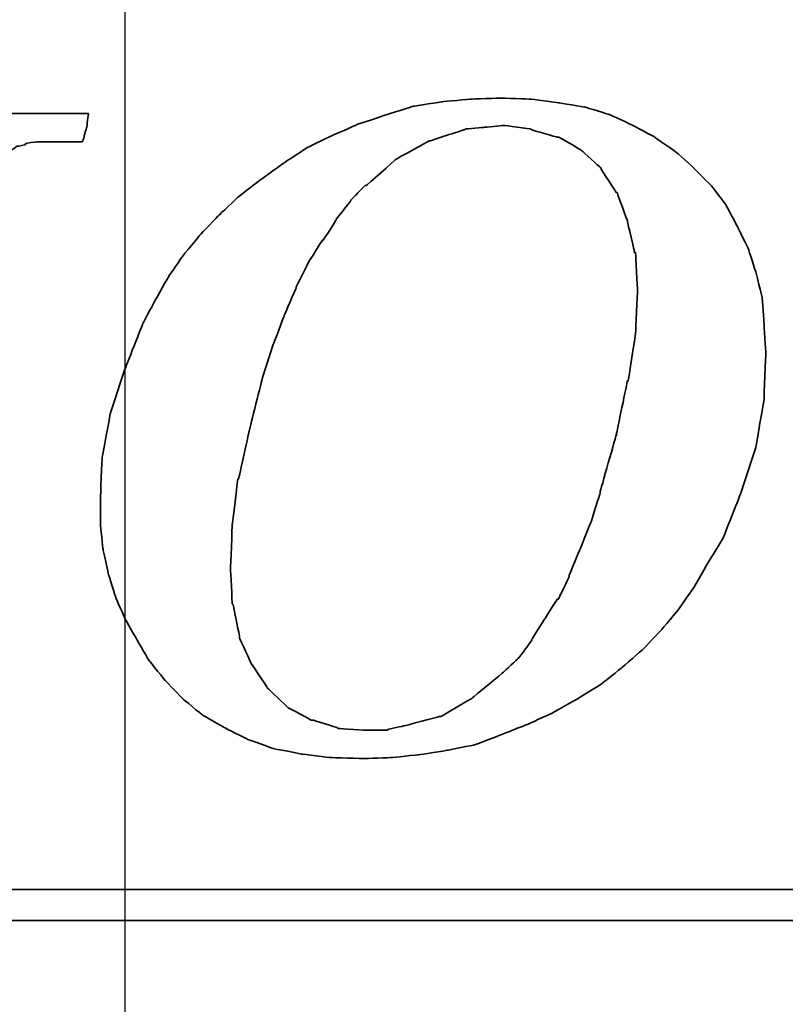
# Model space of a CAD drawing. Header units: millimetres. Extents: x -227 to 3135, y -1502 to 860.
# Tile 437 of 582: x 1241.13 to 1246.1, y -927.68 to -921.27. Entities that reach past the tile are written whole.
import ezdxf

# ---------------------------------------------------------------- set-up
doc = ezdxf.new("R2010")
doc.units = ezdxf.units.MM
doc.layers.add('2', color=7, linetype='CONTINUOUS', true_color=0xffffff)
doc.layers.add('DIM', color=4, linetype='CONTINUOUS')
doc.layers.add('layer 1', color=7, linetype='CONTINUOUS')

# ---------------------------------------------------------------- blocks, each defined once
blk = doc.blocks.new('TBI MOTION logo(完整正式版)')
at = {"layer": 'layer 1', "color": 22, "lineweight": 35}
for points, knots in [([(35.79625, -6.98375), (35.79625, -6.98375), (36.23125, -7.43875), (36.23125, -7.43875), (36.23125, -7.43875), (36.23125, -7.43875), (36.75625, -7.87125), (36.75625, -7.87125), (36.75625, -7.87125), (36.75625, -7.87125), (37.33125, -8.20375), (37.33125, -8.20375), (37.33125, -8.20375), (37.33125, -8.20375), (37.95625, -8.51875), (37.95625, -8.51875), (37.95625, -8.51875), (37.95625, -8.51875), (38.62625, -8.75875), (38.62625, -8.75875), (38.62625, -8.75875), (38.62625, -8.75875), (39.37125, -8.90375), (39.37125, -8.90375), (39.37125, -8.90375), (39.37125, -8.90375), (40.14125, -8.99875), (40.14125, -8.99875), (40.14125, -8.99875), (40.14125, -8.99875), (41.02625, -9.02375), (41.02625, -9.02375), (41.02625, -9.02375), (41.02625, -9.02375), (41.74625, -8.99875), (41.74625, -8.99875), (41.74625, -8.99875), (41.74625, -8.99875), (42.46625, -8.92375), (42.46625, -8.92375), (42.46625, -8.92375), (42.46625, -8.92375), (43.21125, -8.80625), (43.21125, -8.80625), (43.21125, -8.80625), (43.21125, -8.80625), (43.93125, -8.66375), (43.93125, -8.66375), (43.93125, -8.66375), (43.93125, -8.66375), (44.62625, -8.39875), (44.62625, -8.39875), (44.62625, -8.39875), (44.62625, -8.39875), (45.29625, -8.13375), (45.29625, -8.13375), (45.29625, -8.13375), (45.29625, -8.13375), (45.94625, -7.84375), (45.94625, -7.84375), (45.94625, -7.84375), (45.94625, -7.84375), (46.61625, -7.46375), (46.61625, -7.46375), (46.61625, -7.46375), (46.61625, -7.46375), (47.24125, -7.07875), (47.24125, -7.07875), (47.24125, -7.07875), (47.24125, -7.07875), (47.81625, -6.62375), (47.81625, -6.62375), (47.81625, -6.62375), (47.81625, -6.62375), (48.36875, -6.14375), (48.36875, -6.14375), (48.36875, -6.14375), (48.36875, -6.14375), (48.84625, -5.64125), (48.84625, -5.64125), (48.84625, -5.64125), (48.84625, -5.64125), (49.32625, -5.06375), (49.32625, -5.06375), (49.32625, -5.06375), (49.32625, -5.06375), (49.71125, -4.51374), (49.71125, -4.51374), (49.71125, -4.51374), (49.71125, -4.51374), (50.09625, -3.83874), (50.09625, -3.83874), (50.09625, -3.83874), (50.09625, -3.83874), (50.48125, -3.21374), (50.48125, -3.21374), (50.48125, -3.21374), (50.48125, -3.21374), (50.96125, -1.99125), (50.96125, -1.99125), (50.96125, -1.99125), (50.96125, -1.99125), (51.34375, -0.81875), (51.34375, -0.81875), (51.34375, -0.81875), (51.34375, -0.81875), (51.56125, 0.45624), (51.56125, 0.45624), (51.56125, 0.45624), (51.56125, 0.45624), (51.60625, 1.67624), (51.60625, 1.67624), (51.60625, 1.67624), (51.60625, 1.67624), (51.56125, 2.44625), (51.56125, 2.44625), (51.56125, 2.44625), (51.56125, 2.44625), (51.51125, 3.14125), (51.51125, 3.14125), (51.51125, 3.14125), (51.51125, 3.14125), (51.34375, 3.81125), (51.34375, 3.81125), (51.34375, 3.81125), (51.34375, 3.81125), (51.15125, 4.41125), (51.15125, 4.41125), (51.15125, 4.41125), (51.15125, 4.41125), (50.86125, 5.01125), (50.86125, 5.01125), (50.86125, 5.01125), (50.86125, 5.01125), (50.55125, 5.58875), (50.55125, 5.58875), (50.55125, 5.58875), (50.55125, 5.58875), (50.16625, 6.09125), (50.16625, 6.09125), (50.16625, 6.09125), (50.16625, 6.09125), (49.71125, 6.54875), (49.71125, 6.54875), (49.71125, 6.54875), (49.71125, 6.54875), (49.23125, 6.98125), (49.23125, 6.98125), (49.23125, 6.98125), (49.23125, 6.98125), (48.67875, 7.36625), (48.67875, 7.36625), (48.67875, 7.36625), (48.67875, 7.36625), (48.10375, 7.67625), (48.10375, 7.67625), (48.10375, 7.67625), (48.10375, 7.67625), (47.48125, 7.96375), (47.48125, 7.96375), (47.48125, 7.96375), (47.48125, 7.96375), (46.85625, 8.15625), (46.85625, 8.15625), (46.85625, 8.15625), (46.85625, 8.15625), (46.13625, 8.27624), (46.13625, 8.27624), (46.13625, 8.27624), (46.13625, 8.27624), (45.39125, 8.37125), (45.39125, 8.37125), (45.39125, 8.37125), (45.39125, 8.37125), (44.62625, 8.39624), (44.62625, 8.39624), (44.62625, 8.39624), (44.62625, 8.39624), (43.83625, 8.37125), (43.83625, 8.37125), (43.83625, 8.37125), (43.83625, 8.37125), (43.09125, 8.30125), (43.09125, 8.30125), (43.09125, 8.30125), (43.09125, 8.30125), (42.32125, 8.18125), (42.32125, 8.18125), (42.32125, 8.18125), (42.32125, 8.18125), (41.62875, 7.96375), (41.62875, 7.96375), (41.62875, 7.96375), (41.62875, 7.96375), (40.90625, 7.72625), (40.90625, 7.72625), (40.90625, 7.72625), (40.90625, 7.72625), (40.23624, 7.43625), (40.23624, 7.43625), (40.23624, 7.43625), (40.23624, 7.43625), (39.54124, 7.10125), (39.54124, 7.10125), (39.54124, 7.10125), (39.54124, 7.10125), (38.91625, 6.69125), (38.91625, 6.69125), (38.91625, 6.69125), (38.91625, 6.69125), (38.31625, 6.26125), (38.31625, 6.26125), (38.31625, 6.26125), (38.31625, 6.26125), (37.69125, 5.78125), (37.69125, 5.78125), (37.69125, 5.78125), (37.69125, 5.78125), (37.18625, 5.30125), (37.18625, 5.30125), (37.18625, 5.30125), (37.18625, 5.30125), (36.70625, 4.79624), (36.70625, 4.79624), (36.70625, 4.79624), (36.70625, 4.79624), (36.23125, 4.22125), (36.23125, 4.22125), (36.23125, 4.22125), (36.23125, 4.22125), (35.87124, 3.69375), (35.87124, 3.69375), (35.87124, 3.69375), (35.87124, 3.69375), (35.53125, 3.09125), (35.53125, 3.09125), (35.53125, 3.09125), (35.53125, 3.09125), (35.19875, 2.47125), (35.19875, 2.47125), (35.19875, 2.47125), (35.19875, 2.47125), (34.71625, 1.24625), (34.71625, 1.24625), (34.71625, 1.24625), (34.71625, 1.24625), (34.33125, 0.06874), (34.33125, 0.06874), (34.33125, 0.06874), (34.33125, 0.06874), (34.11625, -1.07875), (34.11625, -1.07875), (34.11625, -1.07875), (34.11625, -1.07875), (34.07125, -2.15875), (34.07125, -2.15875), (34.07125, -2.15875), (34.07125, -2.15875), (34.07125, -2.85375), (34.07125, -2.85375), (34.07125, -2.85375), (34.07125, -2.85375), (34.14125, -3.50375), (34.14125, -3.50375), (34.14125, -3.50375), (34.14125, -3.50375), (34.28625, -4.17375), (34.28625, -4.17375), (34.28625, -4.17375), (34.28625, -4.17375), (34.47625, -4.77624), (34.47625, -4.77624), (34.47625, -4.77624), (34.47625, -4.77624), (34.71625, -5.32625), (34.71625, -5.32625), (34.71625, -5.32625), (34.71625, -5.32625), (35.05375, -5.92875), (35.05375, -5.92875), (35.05375, -5.92875), (35.05375, -5.92875), (35.36375, -6.45375), (35.36375, -6.45375), (35.36375, -6.45375), (35.36375, -6.45375), (35.79625, -6.98375), (35.79625, -6.98375)], [0, 0, 0, 0, 0.01388889, 0.01388889, 0.01388889, 0.0138889, 0.02777778, 0.02777778, 0.02777778, 0.02777779, 0.04166667, 0.04166667, 0.04166667, 0.04166668, 0.05555556, 0.05555556, 0.05555556, 0.05555557, 0.06944444, 0.06944444, 0.06944444, 0.06944445, 0.08333333, 0.08333333, 0.08333333, 0.08333334, 0.09722222, 0.09722222, 0.09722222, 0.09722223, 0.11111111, 0.11111111, 0.11111111, 0.11111112, 0.125, 0.125, 0.125, 0.12500001, 0.13888889, 0.13888889, 0.13888889, 0.1388889, 0.15277778, 0.15277778, 0.15277778, 0.15277779, 0.16666667, 0.16666667, 0.16666667, 0.16666668, 0.18055556, 0.18055556, 0.18055556, 0.18055557, 0.19444444, 0.19444444, 0.19444444, 0.19444445, 0.20833333, 0.20833333, 0.20833333, 0.20833334, 0.22222222, 0.22222222, 0.22222222, 0.22222223, 0.23611111, 0.23611111, 0.23611111, 0.23611112, 0.25, 0.25, 0.25, 0.25000001, 0.26388889, 0.26388889, 0.26388889, 0.2638889, 0.27777778, 0.27777778, 0.27777778, 0.27777779, 0.29166667, 0.29166667, 0.29166667, 0.29166668, 0.30555556, 0.30555556, 0.30555556, 0.30555557, 0.31944444, 0.31944444, 0.31944444, 0.31944445, 0.33333333, 0.33333333, 0.33333333, 0.33333334, 0.34722222, 0.34722222, 0.34722222, 0.34722223, 0.36111111, 0.36111111, 0.36111111, 0.36111112, 0.375, 0.375, 0.375, 0.37500001, 0.38888889, 0.38888889, 0.38888889, 0.3888889, 0.40277778, 0.40277778, 0.40277778, 0.40277779, 0.41666667, 0.41666667, 0.41666667, 0.41666668, 0.43055556, 0.43055556, 0.43055556, 0.43055557, 0.44444444, 0.44444444, 0.44444444, 0.44444445, 0.45833333, 0.45833333, 0.45833333, 0.45833334, 0.47222222, 0.47222222, 0.47222222, 0.47222223, 0.48611111, 0.48611111, 0.48611111, 0.48611112, 0.5, 0.5, 0.5, 0.50000001, 0.51388889, 0.51388889, 0.51388889, 0.5138889, 0.52777778, 0.52777778, 0.52777778, 0.52777779, 0.54166667, 0.54166667, 0.54166667, 0.54166668, 0.55555556, 0.55555556, 0.55555556, 0.55555557, 0.56944444, 0.56944444, 0.56944444, 0.56944445, 0.58333333, 0.58333333, 0.58333333, 0.58333334, 0.59722222, 0.59722222, 0.59722222, 0.59722223, 0.61111111, 0.61111111, 0.61111111, 0.61111112, 0.625, 0.625, 0.625, 0.62500001, 0.63888889, 0.63888889, 0.63888889, 0.6388889, 0.65277778, 0.65277778, 0.65277778, 0.65277779, 0.66666667, 0.66666667, 0.66666667, 0.66666668, 0.68055556, 0.68055556, 0.68055556, 0.68055557, 0.69444444, 0.69444444, 0.69444444, 0.69444445, 0.70833333, 0.70833333, 0.70833333, 0.70833334, 0.72222222, 0.72222222, 0.72222222, 0.72222223, 0.73611111, 0.73611111, 0.73611111, 0.73611112, 0.75, 0.75, 0.75, 0.75000001, 0.76388889, 0.76388889, 0.76388889, 0.7638889, 0.77777778, 0.77777778, 0.77777778, 0.77777779, 0.79166667, 0.79166667, 0.79166667, 0.79166668, 0.80555556, 0.80555556, 0.80555556, 0.80555557, 0.81944444, 0.81944444, 0.81944444, 0.81944445, 0.83333333, 0.83333333, 0.83333333, 0.83333334, 0.84722222, 0.84722222, 0.84722222, 0.84722223, 0.86111111, 0.86111111, 0.86111111, 0.86111112, 0.875, 0.875, 0.875, 0.87500001, 0.88888889, 0.88888889, 0.88888889, 0.8888889, 0.90277778, 0.90277778, 0.90277778, 0.90277779, 0.91666667, 0.91666667, 0.91666667, 0.91666668, 0.93055556, 0.93055556, 0.93055556, 0.93055557, 0.94444444, 0.94444444, 0.94444444, 0.94444445, 0.95833333, 0.95833333, 0.95833333, 0.95833334, 0.97222222, 0.97222222, 0.97222222, 0.97222223, 0.98611111, 0.98611111, 0.98611111, 0.98611112, 1, 1, 1, 1]), ([(22.26375, -7.94375), (22.26375, -7.94375), (22.26375, -7.96625), (22.26375, -7.96625), (22.26375, -7.96625), (22.26375, -7.96625), (22.24125, -7.99125), (22.24125, -7.99125), (22.24125, -7.99125), (22.24125, -7.99125), (22.14625, -8.34875), (22.14625, -8.34875), (22.14625, -8.34875), (22.14625, -8.34875), (22.07625, -8.68625), (22.07625, -8.68625), (22.07625, -8.68625), (22.07625, -8.68625), (22.17125, -8.68625), (22.17125, -8.68625), (22.17125, -8.68625), (22.17125, -8.68625), (22.55375, -8.68625), (22.55375, -8.68625), (22.55375, -8.68625), (22.55375, -8.68625), (23.08125, -8.68625), (23.08125, -8.68625), (23.08125, -8.68625), (23.08125, -8.68625), (23.70375, -8.68625), (23.70375, -8.68625), (23.70375, -8.68625), (23.70375, -8.68625), (24.42625, -8.68625), (24.42625, -8.68625), (24.42625, -8.68625), (24.42625, -8.68625), (25.91125, -8.68625), (25.91125, -8.68625), (25.91125, -8.68625), (25.91125, -8.68625), (27.40125, -8.68625), (27.40125, -8.68625), (27.40125, -8.68625), (27.40125, -8.68625), (28.11875, -8.68625), (28.11875, -8.68625), (28.11875, -8.68625), (28.11875, -8.68625), (28.74125, -8.68625), (28.74125, -8.68625), (28.74125, -8.68625), (28.74125, -8.68625), (29.22125, -8.68625), (29.22125, -8.68625), (29.22125, -8.68625), (29.22125, -8.68625), (29.65625, -8.68625), (29.65625, -8.68625), (29.65625, -8.68625), (29.65625, -8.68625), (29.84875, -8.68625), (29.84875, -8.68625), (29.84875, -8.68625), (29.84875, -8.68625), (29.84875, -8.63875), (29.84875, -8.63875), (29.84875, -8.63875), (29.84875, -8.63875), (29.87125, -8.63875), (29.87125, -8.63875), (29.87125, -8.63875), (29.87125, -8.63875), (29.96875, -8.27875), (29.96875, -8.27875), (29.96875, -8.27875), (29.96875, -8.27875), (30.04125, -7.94375), (30.04125, -7.94375), (30.04125, -7.94375), (30.04125, -7.94375), (29.65625, -7.94375), (29.65625, -7.94375), (29.65625, -7.94375), (29.65625, -7.94375), (29.22125, -7.94375), (29.22125, -7.94375), (29.22125, -7.94375), (29.22125, -7.94375), (29.08125, -7.94375), (29.08125, -7.94375), (29.08125, -7.94375), (29.08125, -7.94375), (29.03125, -7.94375), (29.03125, -7.94375), (29.03125, -7.94375), (29.03125, -7.94375), (28.45625, -7.89375), (28.45625, -7.89375), (28.45625, -7.89375), (28.45625, -7.89375), (28.43125, -7.87125), (28.43125, -7.87125), (28.43125, -7.87125), (28.43125, -7.87125), (28.19125, -7.82375), (28.19125, -7.82375), (28.19125, -7.82375), (28.19125, -7.82375), (28.16625, -7.82375), (28.16625, -7.82375), (28.16625, -7.82375), (28.16625, -7.82375), (28.14625, -7.82375), (28.14625, -7.82375), (28.14625, -7.82375), (28.14625, -7.82375), (27.95125, -7.72375), (27.95125, -7.72375), (27.95125, -7.72375), (27.95125, -7.72375), (27.92625, -7.70375), (27.92625, -7.70375), (27.92625, -7.70375), (27.92625, -7.70375), (27.90625, -7.67875), (27.90625, -7.67875), (27.90625, -7.67875), (27.90625, -7.67875), (27.76125, -7.48875), (27.76125, -7.48875), (27.76125, -7.48875), (27.76125, -7.48875), (27.73375, -7.43875), (27.73375, -7.43875), (27.73375, -7.43875), (27.73375, -7.43875), (27.71125, -7.38875), (27.71125, -7.38875), (27.71125, -7.38875), (27.71125, -7.38875), (27.66625, -7.12875), (27.66625, -7.12875), (27.66625, -7.12875), (27.66625, -7.12875), (27.66625, -7.10375), (27.66625, -7.10375), (27.66625, -7.10375), (27.66625, -7.10375), (27.66625, -7.05375), (27.66625, -7.05375), (27.66625, -7.05375), (27.66625, -7.05375), (27.66625, -7.00875), (27.66625, -7.00875), (27.66625, -7.00875), (27.66625, -7.00875), (27.71125, -6.69625), (27.71125, -6.69625), (27.71125, -6.69625), (27.71125, -6.69625), (27.71125, -6.67125), (27.71125, -6.67125), (27.71125, -6.67125), (27.71125, -6.67125), (27.73375, -6.64875), (27.73375, -6.64875), (27.73375, -6.64875), (27.73375, -6.64875), (27.78625, -6.50375), (27.78625, -6.50375), (27.78625, -6.50375), (27.78625, -6.50375), (27.83125, -6.38375), (27.83125, -6.38375), (27.83125, -6.38375), (27.83125, -6.38375), (27.88125, -6.14375), (27.88125, -6.14375), (27.88125, -6.14375), (27.88125, -6.14375), (27.88125, -6.11875), (27.88125, -6.11875), (27.88125, -6.11875), (27.88125, -6.11875), (27.97625, -5.85375), (27.97625, -5.85375), (27.97625, -5.85375), (27.97625, -5.85375), (28.07375, -5.47125), (28.07375, -5.47125), (28.07375, -5.47125), (28.07375, -5.47125), (28.26625, -4.65375), (28.26625, -4.65375), (28.26625, -4.65375), (28.26625, -4.65375), (28.26625, -4.63375), (28.26625, -4.63375), (28.26625, -4.63375), (28.26625, -4.63375), (28.55125, -3.67374), (28.55125, -3.67374), (28.55125, -3.67374), (28.55125, -3.67374), (28.84125, -2.59374), (28.84125, -2.59374), (28.84125, -2.59374), (28.84125, -2.59374), (29.46125, -0.19375), (29.46125, -0.19375), (29.46125, -0.19375), (29.46125, -0.19375), (30.08625, 2.20624), (30.08625, 2.20624), (30.08625, 2.20624), (30.08625, 2.20624), (30.37625, 3.30875), (30.37625, 3.30875), (30.37625, 3.30875), (30.37625, 3.30875), (30.37625, 3.33125), (30.37625, 3.33125), (30.37625, 3.33125), (30.37625, 3.33125), (30.66125, 4.27125), (30.66125, 4.27125), (30.66125, 4.27125), (30.66125, 4.27125), (30.66125, 4.31875), (30.66125, 4.31875), (30.66125, 4.31875), (30.66125, 4.31875), (30.85625, 5.13125), (30.85625, 5.13125), (30.85625, 5.13125), (30.85625, 5.13125), (30.95125, 5.47125), (30.95125, 5.47125), (30.95125, 5.47125), (30.95125, 5.47125), (30.95125, 5.49125), (30.95125, 5.49125), (30.95125, 5.49125), (30.95125, 5.49125), (31.04625, 5.75625), (31.04625, 5.75625), (31.04625, 5.75625), (31.04625, 5.75625), (31.09625, 5.97125), (31.09625, 5.97125), (31.09625, 5.97125), (31.09625, 5.97125), (31.09625, 5.99624), (31.09625, 5.99624), (31.09625, 5.99624), (31.09625, 5.99624), (31.14375, 6.16625), (31.14375, 6.16625), (31.14375, 6.16625), (31.14375, 6.16625), (31.14375, 6.18625), (31.14375, 6.18625), (31.14375, 6.18625), (31.14375, 6.18625), (31.16624, 6.28625), (31.16624, 6.28625), (31.16624, 6.28625), (31.16624, 6.28625), (31.16624, 6.33124), (31.16624, 6.33124), (31.16624, 6.33124), (31.16624, 6.33124), (31.19125, 6.38124), (31.19125, 6.38124), (31.19125, 6.38124), (31.19125, 6.38124), (31.38125, 6.71625), (31.38125, 6.71625), (31.38125, 6.71625), (31.38125, 6.71625), (31.40624, 6.74125), (31.40624, 6.74125), (31.40624, 6.74125), (31.40624, 6.74125), (31.43125, 6.76625), (31.43125, 6.76625), (31.43125, 6.76625), (31.43125, 6.76625), (31.64625, 7.00624), (31.64625, 7.00624), (31.64625, 7.00624), (31.64625, 7.00624), (31.67125, 7.00624), (31.67125, 7.00624), (31.67125, 7.00624), (31.67125, 7.00624), (31.69625, 7.00624), (31.69625, 7.00624), (31.69625, 7.00624), (31.69625, 7.00624), (31.83875, 7.10125), (31.83875, 7.10125), (31.83875, 7.10125), (31.83875, 7.10125), (31.86124, 7.12624), (31.86124, 7.12624), (31.86124, 7.12624), (31.86124, 7.12624), (31.88625, 7.12624), (31.88625, 7.12624), (31.88625, 7.12624), (31.88625, 7.12624), (32.10124, 7.17125), (32.10124, 7.17125), (32.10124, 7.17125), (32.10124, 7.17125), (32.10124, 7.19624), (32.10124, 7.19624), (32.10124, 7.19624), (32.10124, 7.19624), (32.39125, 7.24624), (32.39125, 7.24624), (32.39125, 7.24624), (32.39125, 7.24624), (32.41624, 7.24624), (32.41624, 7.24624), (32.41624, 7.24624), (32.41624, 7.24624), (32.43624, 7.24624), (32.43624, 7.24624), (32.43624, 7.24624), (32.43624, 7.24624), (32.72375, 7.24624), (32.72375, 7.24624), (32.72375, 7.24624), (32.72375, 7.24624), (32.79624, 7.24624), (32.79624, 7.24624), (32.79624, 7.24624), (32.79624, 7.24624), (32.89625, 7.24624), (32.89625, 7.24624), (32.89625, 7.24624), (32.89625, 7.24624), (33.23124, 7.24624), (33.23124, 7.24624), (33.23124, 7.24624), (33.23124, 7.24624), (33.59125, 7.24624), (33.59125, 7.24624), (33.59125, 7.24624), (33.59125, 7.24624), (33.61625, 7.29125), (33.61625, 7.29125), (33.61625, 7.29125), (33.61625, 7.29125), (33.71125, 7.62625), (33.71125, 7.62625), (33.71125, 7.62625), (33.71125, 7.62625), (33.75625, 7.98625), (33.75625, 7.98625), (33.75625, 7.98625), (33.75625, 7.98625), (33.63625, 7.98625), (33.63625, 7.98625), (33.63625, 7.98625), (33.63625, 7.98625), (33.23124, 7.98625), (33.23124, 7.98625), (33.23124, 7.98625), (33.23124, 7.98625), (32.67875, 7.98625), (32.67875, 7.98625), (32.67875, 7.98625), (32.67875, 7.98625), (32.05625, 7.98625), (32.05625, 7.98625), (32.05625, 7.98625), (32.05625, 7.98625), (31.35625, 7.98625), (31.35625, 7.98625), (31.35625, 7.98625), (31.35625, 7.98625), (29.80125, 7.98625), (29.80125, 7.98625), (29.80125, 7.98625), (29.80125, 7.98625), (28.26625, 7.98625), (28.26625, 7.98625), (28.26625, 7.98625), (28.26625, 7.98625), (27.59125, 7.98625), (27.59125, 7.98625), (27.59125, 7.98625), (27.59125, 7.98625), (26.91875, 7.98625), (26.91875, 7.98625), (26.91875, 7.98625), (26.91875, 7.98625), (26.39125, 7.98625), (26.39125, 7.98625), (26.39125, 7.98625), (26.39125, 7.98625), (25.96125, 7.98625), (25.96125, 7.98625), (25.96125, 7.98625), (25.96125, 7.98625), (25.76875, 7.98625), (25.76875, 7.98625), (25.76875, 7.98625), (25.76875, 7.98625), (25.76875, 7.96375), (25.76875, 7.96375), (25.76875, 7.96375), (25.76875, 7.96375), (25.74625, 7.94125), (25.74625, 7.94125), (25.74625, 7.94125), (25.74625, 7.94125), (25.64875, 7.55625), (25.64875, 7.55625), (25.64875, 7.55625), (25.64875, 7.55625), (25.57625, 7.24624), (25.57625, 7.24624), (25.57625, 7.24624), (25.57625, 7.24624), (25.59875, 7.24624), (25.59875, 7.24624), (25.59875, 7.24624), (25.59875, 7.24624), (26.01125, 7.24624), (26.01125, 7.24624), (26.01125, 7.24624), (26.01125, 7.24624), (26.48625, 7.24624), (26.48625, 7.24624), (26.48625, 7.24624), (26.48625, 7.24624), (26.60625, 7.24624), (26.60625, 7.24624), (26.60625, 7.24624), (26.60625, 7.24624), (26.63125, 7.24624), (26.63125, 7.24624), (26.63125, 7.24624), (26.63125, 7.24624), (26.68125, 7.24624), (26.68125, 7.24624), (26.68125, 7.24624), (26.68125, 7.24624), (26.70625, 7.24624), (26.70625, 7.24624), (26.70625, 7.24624), (26.70625, 7.24624), (26.96625, 7.24624), (26.96625, 7.24624), (26.96625, 7.24624), (26.96625, 7.24624), (26.99125, 7.21875), (26.99125, 7.21875), (26.99125, 7.21875), (26.99125, 7.21875), (27.23375, 7.17125), (27.23375, 7.17125), (27.23375, 7.17125), (27.23375, 7.17125), (27.40125, 7.12624), (27.40125, 7.12624), (27.40125, 7.12624), (27.40125, 7.12624), (27.56625, 7.07624), (27.56625, 7.07624), (27.56625, 7.07624), (27.56625, 7.07624), (27.61375, 7.07624), (27.61375, 7.07624), (27.61375, 7.07624), (27.61375, 7.07624), (27.64125, 7.07624), (27.64125, 7.07624), (27.64125, 7.07624), (27.64125, 7.07624), (27.66625, 7.02624), (27.66625, 7.02624), (27.66625, 7.02624), (27.66625, 7.02624), (27.85625, 6.86125), (27.85625, 6.86125), (27.85625, 6.86125), (27.85625, 6.86125), (27.88125, 6.81125), (27.88125, 6.81125), (27.88125, 6.81125), (27.88125, 6.81125), (27.88125, 6.76625), (27.88125, 6.76625), (27.88125, 6.76625), (27.88125, 6.76625), (27.92625, 6.47625), (27.92625, 6.47625), (27.92625, 6.47625), (27.92625, 6.47625), (27.95125, 6.45124), (27.95125, 6.45124), (27.95125, 6.45124), (27.95125, 6.45124), (27.95125, 6.42625), (27.95125, 6.42625), (27.95125, 6.42625), (27.95125, 6.42625), (27.95125, 6.40625), (27.95125, 6.40625), (27.95125, 6.40625), (27.95125, 6.40625), (27.92625, 6.35625), (27.92625, 6.35625), (27.92625, 6.35625), (27.92625, 6.35625), (27.92625, 6.33124), (27.92625, 6.33124), (27.92625, 6.33124), (27.92625, 6.33124), (27.90625, 5.99624), (27.90625, 5.99624), (27.90625, 5.99624), (27.90625, 5.99624), (27.88125, 5.89875), (27.88125, 5.89875), (27.88125, 5.89875), (27.88125, 5.89875), (27.85625, 5.87625), (27.85625, 5.87625), (27.85625, 5.87625), (27.85625, 5.87625), (27.85625, 5.85125), (27.85625, 5.85125), (27.85625, 5.85125), (27.85625, 5.85125), (27.85625, 5.82625), (27.85625, 5.82625), (27.85625, 5.82625), (27.85625, 5.82625), (27.83125, 5.82625), (27.83125, 5.82625), (27.83125, 5.82625), (27.83125, 5.82625), (27.78625, 5.63625), (27.78625, 5.63625), (27.78625, 5.63625), (27.78625, 5.63625), (27.78625, 5.61125), (27.78625, 5.61125), (27.78625, 5.61125), (27.78625, 5.61125), (27.78625, 5.58875), (27.78625, 5.58875), (27.78625, 5.58875), (27.78625, 5.58875), (27.68625, 5.42125), (27.68625, 5.42125), (27.68625, 5.42125), (27.68625, 5.42125), (27.66625, 5.13125), (27.66625, 5.13125), (27.66625, 5.13125), (27.66625, 5.13125), (27.64125, 5.10874), (27.64125, 5.10874), (27.64125, 5.10874), (27.64125, 5.10874), (27.64125, 5.08625), (27.64125, 5.08625), (27.64125, 5.08625), (27.64125, 5.08625), (27.52125, 4.75124), (27.52125, 4.75124), (27.52125, 4.75124), (27.52125, 4.75124), (27.30625, 3.95625), (27.30625, 3.95625), (27.30625, 3.95625), (27.30625, 3.95625), (27.03875, 2.97125), (27.03875, 2.97125), (27.03875, 2.97125), (27.03875, 2.97125), (26.75375, 1.87125), (26.75375, 1.87125), (26.75375, 1.87125), (26.75375, 1.87125), (26.12625, -0.50374), (26.12625, -0.50374), (26.12625, -0.50374), (26.12625, -0.50374), (25.50625, -2.85375), (25.50625, -2.85375), (25.50625, -2.85375), (25.50625, -2.85375), (25.21625, -3.95875), (25.21625, -3.95875), (25.21625, -3.95875), (25.21625, -3.95875), (25.21625, -3.98375), (25.21625, -3.98375), (25.21625, -3.98375), (25.21625, -3.98375), (24.93125, -4.94375), (24.93125, -4.94375), (24.93125, -4.94375), (24.93125, -4.94375), (24.73625, -5.78375), (24.73625, -5.78375), (24.73625, -5.78375), (24.73625, -5.78375), (24.64125, -6.11875), (24.64125, -6.11875), (24.64125, -6.11875), (24.64125, -6.11875), (24.64125, -6.14375), (24.64125, -6.14375), (24.64125, -6.14375), (24.64125, -6.14375), (24.54625, -6.40875), (24.54625, -6.40875), (24.54625, -6.40875), (24.54625, -6.40875), (24.49625, -6.64875), (24.49625, -6.64875), (24.49625, -6.64875), (24.49625, -6.64875), (24.49625, -6.67125), (24.49625, -6.67125), (24.49625, -6.67125), (24.49625, -6.67125), (24.45125, -6.81375), (24.45125, -6.81375), (24.45125, -6.81375), (24.45125, -6.81375), (24.40125, -6.95875), (24.40125, -6.95875), (24.40125, -6.95875), (24.40125, -6.95875), (24.23375, -7.34375), (24.23375, -7.34375), (24.23375, -7.34375), (24.23375, -7.34375), (24.23375, -7.36875), (24.23375, -7.36875), (24.23375, -7.36875), (24.23375, -7.36875), (24.20875, -7.38875), (24.20875, -7.38875), (24.20875, -7.38875), (24.20875, -7.38875), (23.94625, -7.67875), (23.94625, -7.67875), (23.94625, -7.67875), (23.94625, -7.67875), (23.92125, -7.70375), (23.92125, -7.70375), (23.92125, -7.70375), (23.92125, -7.70375), (23.87125, -7.72375), (23.87125, -7.72375), (23.87125, -7.72375), (23.87125, -7.72375), (23.53875, -7.87125), (23.53875, -7.87125), (23.53875, -7.87125), (23.53875, -7.87125), (23.51125, -7.87125), (23.51125, -7.87125), (23.51125, -7.87125), (23.51125, -7.87125), (23.49125, -7.89375), (23.49125, -7.89375), (23.49125, -7.89375), (23.49125, -7.89375), (23.05625, -7.94375), (23.05625, -7.94375), (23.05625, -7.94375), (23.05625, -7.94375), (23.03625, -7.94375), (23.03625, -7.94375), (23.03625, -7.94375), (23.03625, -7.94375), (22.98625, -7.94375), (22.98625, -7.94375), (22.98625, -7.94375), (22.98625, -7.94375), (22.88875, -7.94375), (22.88875, -7.94375), (22.88875, -7.94375), (22.88875, -7.94375), (22.55375, -7.94375), (22.55375, -7.94375), (22.55375, -7.94375), (22.55375, -7.94375), (22.26375, -7.94375), (22.26375, -7.94375)], [0, 0, 0, 0, 0.00568182, 0.00568182, 0.00568182, 0.00568183, 0.01136364, 0.01136364, 0.01136364, 0.01136365, 0.01704545, 0.01704545, 0.01704545, 0.01704546, 0.02272727, 0.02272727, 0.02272727, 0.02272728, 0.02840909, 0.02840909, 0.02840909, 0.0284091, 0.03409091, 0.03409091, 0.03409091, 0.03409092, 0.03977273, 0.03977273, 0.03977273, 0.03977274, 0.04545455, 0.04545455, 0.04545455, 0.04545456, 0.05113636, 0.05113636, 0.05113636, 0.05113637, 0.05681818, 0.05681818, 0.05681818, 0.05681819, 0.0625, 0.0625, 0.0625, 0.06250001, 0.06818182, 0.06818182, 0.06818182, 0.06818183, 0.07386364, 0.07386364, 0.07386364, 0.07386365, 0.07954545, 0.07954545, 0.07954545, 0.07954546, 0.08522727, 0.08522727, 0.08522727, 0.08522728, 0.09090909, 0.09090909, 0.09090909, 0.0909091, 0.09659091, 0.09659091, 0.09659091, 0.09659092, 0.10227273, 0.10227273, 0.10227273, 0.10227274, 0.10795455, 0.10795455, 0.10795455, 0.10795456, 0.11363636, 0.11363636, 0.11363636, 0.11363637, 0.11931818, 0.11931818, 0.11931818, 0.11931819, 0.125, 0.125, 0.125, 0.12500001, 0.13068182, 0.13068182, 0.13068182, 0.13068183, 0.13636364, 0.13636364, 0.13636364, 0.13636365, 0.14204545, 0.14204545, 0.14204545, 0.14204546, 0.14772727, 0.14772727, 0.14772727, 0.14772728, 0.15340909, 0.15340909, 0.15340909, 0.1534091, 0.15909091, 0.15909091, 0.15909091, 0.15909092, 0.16477273, 0.16477273, 0.16477273, 0.16477274, 0.17045455, 0.17045455, 0.17045455, 0.17045456, 0.17613636, 0.17613636, 0.17613636, 0.17613637, 0.18181818, 0.18181818, 0.18181818, 0.18181819, 0.1875, 0.1875, 0.1875, 0.18750001, 0.19318182, 0.19318182, 0.19318182, 0.19318183, 0.19886364, 0.19886364, 0.19886364, 0.19886365, 0.20454545, 0.20454545, 0.20454545, 0.20454546, 0.21022727, 0.21022727, 0.21022727, 0.21022728, 0.21590909, 0.21590909, 0.21590909, 0.2159091, 0.22159091, 0.22159091, 0.22159091, 0.22159092, 0.22727273, 0.22727273, 0.22727273, 0.22727274, 0.23295455, 0.23295455, 0.23295455, 0.23295456, 0.23863636, 0.23863636, 0.23863636, 0.23863637, 0.24431818, 0.24431818, 0.24431818, 0.24431819, 0.25, 0.25, 0.25, 0.25000001, 0.25568182, 0.25568182, 0.25568182, 0.25568183, 0.26136364, 0.26136364, 0.26136364, 0.26136365, 0.26704545, 0.26704545, 0.26704545, 0.26704546, 0.27272727, 0.27272727, 0.27272727, 0.27272728, 0.27840909, 0.27840909, 0.27840909, 0.2784091, 0.28409091, 0.28409091, 0.28409091, 0.28409092, 0.28977273, 0.28977273, 0.28977273, 0.28977274, 0.29545455, 0.29545455, 0.29545455, 0.29545456, 0.30113636, 0.30113636, 0.30113636, 0.30113637, 0.30681818, 0.30681818, 0.30681818, 0.30681819, 0.3125, 0.3125, 0.3125, 0.31250001, 0.31818182, 0.31818182, 0.31818182, 0.31818183, 0.32386364, 0.32386364, 0.32386364, 0.32386365, 0.32954545, 0.32954545, 0.32954545, 0.32954546, 0.33522727, 0.33522727, 0.33522727, 0.33522728, 0.34090909, 0.34090909, 0.34090909, 0.3409091, 0.34659091, 0.34659091, 0.34659091, 0.34659092, 0.35227273, 0.35227273, 0.35227273, 0.35227274, 0.35795455, 0.35795455, 0.35795455, 0.35795456, 0.36363636, 0.36363636, 0.36363636, 0.36363637, 0.36931818, 0.36931818, 0.36931818, 0.36931819, 0.375, 0.375, 0.375, 0.37500001, 0.38068182, 0.38068182, 0.38068182, 0.38068183, 0.38636364, 0.38636364, 0.38636364, 0.38636365, 0.39204545, 0.39204545, 0.39204545, 0.39204546, 0.39772727, 0.39772727, 0.39772727, 0.39772728, 0.40340909, 0.40340909, 0.40340909, 0.4034091, 0.40909091, 0.40909091, 0.40909091, 0.40909092, 0.41477273, 0.41477273, 0.41477273, 0.41477274, 0.42045455, 0.42045455, 0.42045455, 0.42045456, 0.42613636, 0.42613636, 0.42613636, 0.42613637, 0.43181818, 0.43181818, 0.43181818, 0.43181819, 0.4375, 0.4375, 0.4375, 0.43750001, 0.44318182, 0.44318182, 0.44318182, 0.44318183, 0.44886364, 0.44886364, 0.44886364, 0.44886365, 0.45454545, 0.45454545, 0.45454545, 0.45454546, 0.46022727, 0.46022727, 0.46022727, 0.46022728, 0.46590909, 0.46590909, 0.46590909, 0.4659091, 0.47159091, 0.47159091, 0.47159091, 0.47159092, 0.47727273, 0.47727273, 0.47727273, 0.47727274, 0.48295455, 0.48295455, 0.48295455, 0.48295456, 0.48863636, 0.48863636, 0.48863636, 0.48863637, 0.49431818, 0.49431818, 0.49431818, 0.49431819, 0.5, 0.5, 0.5, 0.50000001, 0.50568182, 0.50568182, 0.50568182, 0.50568183, 0.51136364, 0.51136364, 0.51136364, 0.51136365, 0.51704545, 0.51704545, 0.51704545, 0.51704546, 0.52272727, 0.52272727, 0.52272727, 0.52272728, 0.52840909, 0.52840909, 0.52840909, 0.5284091, 0.53409091, 0.53409091, 0.53409091, 0.53409092, 0.53977273, 0.53977273, 0.53977273, 0.53977274, 0.54545455, 0.54545455, 0.54545455, 0.54545456, 0.55113636, 0.55113636, 0.55113636, 0.55113637, 0.55681818, 0.55681818, 0.55681818, 0.55681819, 0.5625, 0.5625, 0.5625, 0.56250001, 0.56818182, 0.56818182, 0.56818182, 0.56818183, 0.57386364, 0.57386364, 0.57386364, 0.57386365, 0.57954545, 0.57954545, 0.57954545, 0.57954546, 0.58522727, 0.58522727, 0.58522727, 0.58522728, 0.59090909, 0.59090909, 0.59090909, 0.5909091, 0.59659091, 0.59659091, 0.59659091, 0.59659092, 0.60227273, 0.60227273, 0.60227273, 0.60227274, 0.60795455, 0.60795455, 0.60795455, 0.60795456, 0.61363636, 0.61363636, 0.61363636, 0.61363637, 0.61931818, 0.61931818, 0.61931818, 0.61931819, 0.625, 0.625, 0.625, 0.62500001, 0.63068182, 0.63068182, 0.63068182, 0.63068183, 0.63636364, 0.63636364, 0.63636364, 0.63636365, 0.64204545, 0.64204545, 0.64204545, 0.64204546, 0.64772727, 0.64772727, 0.64772727, 0.64772728, 0.65340909, 0.65340909, 0.65340909, 0.6534091, 0.65909091, 0.65909091, 0.65909091, 0.65909092, 0.66477273, 0.66477273, 0.66477273, 0.66477274, 0.67045455, 0.67045455, 0.67045455, 0.67045456, 0.67613636, 0.67613636, 0.67613636, 0.67613637, 0.68181818, 0.68181818, 0.68181818, 0.68181819, 0.6875, 0.6875, 0.6875, 0.68750001, 0.69318182, 0.69318182, 0.69318182, 0.69318183, 0.69886364, 0.69886364, 0.69886364, 0.69886365, 0.70454545, 0.70454545, 0.70454545, 0.70454546, 0.71022727, 0.71022727, 0.71022727, 0.71022728, 0.71590909, 0.71590909, 0.71590909, 0.7159091, 0.72159091, 0.72159091, 0.72159091, 0.72159092, 0.72727273, 0.72727273, 0.72727273, 0.72727274, 0.73295455, 0.73295455, 0.73295455, 0.73295456, 0.73863636, 0.73863636, 0.73863636, 0.73863637, 0.74431818, 0.74431818, 0.74431818, 0.74431819, 0.75, 0.75, 0.75, 0.75000001, 0.75568182, 0.75568182, 0.75568182, 0.75568183, 0.76136364, 0.76136364, 0.76136364, 0.76136365, 0.76704545, 0.76704545, 0.76704545, 0.76704546, 0.77272727, 0.77272727, 0.77272727, 0.77272728, 0.77840909, 0.77840909, 0.77840909, 0.7784091, 0.78409091, 0.78409091, 0.78409091, 0.78409092, 0.78977273, 0.78977273, 0.78977273, 0.78977274, 0.79545455, 0.79545455, 0.79545455, 0.79545456, 0.80113636, 0.80113636, 0.80113636, 0.80113637, 0.80681818, 0.80681818, 0.80681818, 0.80681819, 0.8125, 0.8125, 0.8125, 0.81250001, 0.81818182, 0.81818182, 0.81818182, 0.81818183, 0.82386364, 0.82386364, 0.82386364, 0.82386365, 0.82954545, 0.82954545, 0.82954545, 0.82954546, 0.83522727, 0.83522727, 0.83522727, 0.83522728, 0.84090909, 0.84090909, 0.84090909, 0.8409091, 0.84659091, 0.84659091, 0.84659091, 0.84659092, 0.85227273, 0.85227273, 0.85227273, 0.85227274, 0.85795455, 0.85795455, 0.85795455, 0.85795456, 0.86363636, 0.86363636, 0.86363636, 0.86363637, 0.86931818, 0.86931818, 0.86931818, 0.86931819, 0.875, 0.875, 0.875, 0.87500001, 0.88068182, 0.88068182, 0.88068182, 0.88068183, 0.88636364, 0.88636364, 0.88636364, 0.88636365, 0.89204545, 0.89204545, 0.89204545, 0.89204546, 0.89772727, 0.89772727, 0.89772727, 0.89772728, 0.90340909, 0.90340909, 0.90340909, 0.9034091, 0.90909091, 0.90909091, 0.90909091, 0.90909092, 0.91477273, 0.91477273, 0.91477273, 0.91477274, 0.92045455, 0.92045455, 0.92045455, 0.92045456, 0.92613636, 0.92613636, 0.92613636, 0.92613637, 0.93181818, 0.93181818, 0.93181818, 0.93181819, 0.9375, 0.9375, 0.9375, 0.93750001, 0.94318182, 0.94318182, 0.94318182, 0.94318183, 0.94886364, 0.94886364, 0.94886364, 0.94886365, 0.95454545, 0.95454545, 0.95454545, 0.95454546, 0.96022727, 0.96022727, 0.96022727, 0.96022728, 0.96590909, 0.96590909, 0.96590909, 0.9659091, 0.97159091, 0.97159091, 0.97159091, 0.97159092, 0.97727273, 0.97727273, 0.97727273, 0.97727274, 0.98295455, 0.98295455, 0.98295455, 0.98295456, 0.98863636, 0.98863636, 0.98863636, 0.98863637, 0.99431818, 0.99431818, 0.99431818, 0.99431819, 1, 1, 1, 1]), ([(38.33875, 1.03124), (38.33875, 1.03124), (38.62625, 1.89625), (38.62625, 1.89625), (38.62625, 1.89625), (38.62625, 1.89625), (38.91625, 2.66375), (38.91625, 2.66375), (38.91625, 2.66375), (38.91625, 2.66375), (39.22625, 3.38125), (39.22625, 3.38125), (39.22625, 3.38125), (39.22625, 3.38125), (39.22625, 3.40624), (39.22625, 3.40624), (39.22625, 3.40624), (39.22625, 3.40624), (39.56124, 4.07624), (39.56124, 4.07624), (39.56124, 4.07624), (39.56124, 4.07624), (39.92125, 4.65125), (39.92125, 4.65125), (39.92125, 4.65125), (39.92125, 4.65125), (39.94625, 4.65125), (39.94625, 4.65125), (39.94625, 4.65125), (39.94625, 4.65125), (40.28125, 5.17875), (40.28125, 5.17875), (40.28125, 5.17875), (40.28125, 5.17875), (40.28125, 5.20375), (40.28125, 5.20375), (40.28125, 5.20375), (40.28125, 5.20375), (40.66875, 5.68625), (40.66875, 5.68625), (40.66875, 5.68625), (40.66875, 5.68625), (40.66875, 5.70625), (40.66875, 5.70625), (40.66875, 5.70625), (40.66875, 5.70625), (41.05124, 6.09125), (41.05124, 6.09125), (41.05124, 6.09125), (41.05124, 6.09125), (41.07625, 6.09125), (41.07625, 6.09125), (41.07625, 6.09125), (41.07625, 6.09125), (41.84125, 6.76625), (41.84125, 6.76625), (41.84125, 6.76625), (41.84125, 6.76625), (41.86625, 6.78625), (41.86625, 6.78625), (41.86625, 6.78625), (41.86625, 6.78625), (42.73125, 7.26624), (42.73125, 7.26624), (42.73125, 7.26624), (42.73125, 7.26624), (42.75625, 7.26624), (42.75625, 7.26624), (42.75625, 7.26624), (42.75625, 7.26624), (43.18625, 7.41125), (43.18625, 7.41125), (43.18625, 7.41125), (43.18625, 7.41125), (43.64125, 7.55625), (43.64125, 7.55625), (43.64125, 7.55625), (43.64125, 7.55625), (43.66625, 7.55625), (43.66625, 7.55625), (43.66625, 7.55625), (43.66625, 7.55625), (43.69125, 7.58124), (43.69125, 7.58124), (43.69125, 7.58124), (43.69125, 7.58124), (44.19125, 7.62625), (44.19125, 7.62625), (44.19125, 7.62625), (44.19125, 7.62625), (44.67125, 7.67625), (44.67125, 7.67625), (44.67125, 7.67625), (44.67125, 7.67625), (44.69625, 7.67625), (44.69625, 7.67625), (44.69625, 7.67625), (44.69625, 7.67625), (45.41875, 7.58124), (45.41875, 7.58124), (45.41875, 7.58124), (45.41875, 7.58124), (45.44125, 7.55625), (45.44125, 7.55625), (45.44125, 7.55625), (45.44125, 7.55625), (46.11125, 7.36625), (46.11125, 7.36625), (46.11125, 7.36625), (46.11125, 7.36625), (46.13625, 7.36625), (46.13625, 7.36625), (46.13625, 7.36625), (46.13625, 7.36625), (46.15875, 7.36625), (46.15875, 7.36625), (46.15875, 7.36625), (46.15875, 7.36625), (46.73625, 7.02624), (46.73625, 7.02624), (46.73625, 7.02624), (46.73625, 7.02624), (46.76125, 7.00624), (46.76125, 7.00624), (46.76125, 7.00624), (46.76125, 7.00624), (47.24125, 6.57124), (47.24125, 6.57124), (47.24125, 6.57124), (47.24125, 6.57124), (47.26625, 6.54875), (47.26625, 6.54875), (47.26625, 6.54875), (47.26625, 6.54875), (47.26625, 6.52375), (47.26625, 6.52375), (47.26625, 6.52375), (47.26625, 6.52375), (47.67375, 5.89875), (47.67375, 5.89875), (47.67375, 5.89875), (47.67375, 5.89875), (47.69625, 5.89875), (47.69625, 5.89875), (47.69625, 5.89875), (47.69625, 5.89875), (47.69625, 5.87625), (47.69625, 5.87625), (47.69625, 5.87625), (47.69625, 5.87625), (47.96125, 5.15625), (47.96125, 5.15625), (47.96125, 5.15625), (47.96125, 5.15625), (47.96125, 5.13125), (47.96125, 5.13125), (47.96125, 5.13125), (47.96125, 5.13125), (48.15125, 4.31875), (48.15125, 4.31875), (48.15125, 4.31875), (48.15125, 4.31875), (48.17625, 4.31875), (48.17625, 4.31875), (48.17625, 4.31875), (48.17625, 4.31875), (48.17625, 4.29125), (48.17625, 4.29125), (48.17625, 4.29125), (48.17625, 4.29125), (48.22625, 3.33125), (48.22625, 3.33125), (48.22625, 3.33125), (48.22625, 3.33125), (48.22625, 3.30875), (48.22625, 3.30875), (48.22625, 3.30875), (48.22625, 3.30875), (48.17625, 2.20624), (48.17625, 2.20624), (48.17625, 2.20624), (48.17625, 2.20624), (48.17625, 2.18124), (48.17625, 2.18124), (48.17625, 2.18124), (48.17625, 2.18124), (47.98375, 0.93624), (47.98375, 0.93624), (47.98375, 0.93624), (47.98375, 0.93624), (47.96125, 0.93624), (47.96125, 0.93624), (47.96125, 0.93624), (47.96125, 0.93624), (47.67375, -0.45874), (47.67375, -0.45874), (47.67375, -0.45874), (47.67375, -0.45874), (47.24125, -1.99125), (47.24125, -1.99125), (47.24125, -1.99125), (47.24125, -1.99125), (47.24125, -2.01874), (47.24125, -2.01874), (47.24125, -2.01874), (47.24125, -2.01874), (47.00125, -2.78375), (47.00125, -2.78375), (47.00125, -2.78375), (47.00125, -2.78375), (46.71125, -3.50375), (46.71125, -3.50375), (46.71125, -3.50375), (46.71125, -3.50375), (46.42625, -4.19875), (46.42625, -4.19875), (46.42625, -4.19875), (46.42625, -4.19875), (46.42625, -4.22375), (46.42625, -4.22375), (46.42625, -4.22375), (46.42625, -4.22375), (46.13625, -4.82374), (46.13625, -4.82374), (46.13625, -4.82374), (46.13625, -4.82374), (46.11125, -4.82374), (46.11125, -4.82374), (46.11125, -4.82374), (46.11125, -4.82374), (45.77625, -5.35125), (45.77625, -5.35125), (45.77625, -5.35125), (45.77625, -5.35125), (45.44125, -5.87875), (45.44125, -5.87875), (45.44125, -5.87875), (45.44125, -5.87875), (45.44125, -5.90375), (45.44125, -5.90375), (45.44125, -5.90375), (45.44125, -5.90375), (45.10625, -6.35875), (45.10625, -6.35875), (45.10625, -6.35875), (45.10625, -6.35875), (45.08125, -6.38375), (45.08125, -6.38375), (45.08125, -6.38375), (45.08125, -6.38375), (44.69625, -6.74375), (44.69625, -6.74375), (44.69625, -6.74375), (44.69625, -6.74375), (43.88375, -7.41625), (43.88375, -7.41625), (43.88375, -7.41625), (43.88375, -7.41625), (43.85625, -7.43875), (43.85625, -7.43875), (43.85625, -7.43875), (43.85625, -7.43875), (43.04125, -7.91875), (43.04125, -7.91875), (43.04125, -7.91875), (43.04125, -7.91875), (43.01625, -7.91875), (43.01625, -7.91875), (43.01625, -7.91875), (43.01625, -7.91875), (42.99625, -7.91875), (42.99625, -7.91875), (42.99625, -7.91875), (42.99625, -7.91875), (42.08125, -8.15875), (42.08125, -8.15875), (42.08125, -8.15875), (42.08125, -8.15875), (41.65125, -8.25625), (41.65125, -8.25625), (41.65125, -8.25625), (41.65125, -8.25625), (41.62875, -8.27875), (41.62875, -8.27875), (41.62875, -8.27875), (41.62875, -8.27875), (41.60125, -8.27875), (41.60125, -8.27875), (41.60125, -8.27875), (41.60125, -8.27875), (41.12125, -8.27875), (41.12125, -8.27875), (41.12125, -8.27875), (41.12125, -8.27875), (40.35624, -8.23125), (40.35624, -8.23125), (40.35624, -8.23125), (40.35624, -8.23125), (40.33125, -8.23125), (40.33125, -8.23125), (40.33125, -8.23125), (40.33125, -8.23125), (40.30625, -8.20375), (40.30625, -8.20375), (40.30625, -8.20375), (40.30625, -8.20375), (39.68375, -8.01375), (39.68375, -8.01375), (39.68375, -8.01375), (39.68375, -8.01375), (39.66124, -8.01375), (39.66124, -8.01375), (39.66124, -8.01375), (39.66124, -8.01375), (39.63625, -8.01375), (39.63625, -8.01375), (39.63625, -8.01375), (39.63625, -8.01375), (39.01125, -7.67875), (39.01125, -7.67875), (39.01125, -7.67875), (39.01125, -7.67875), (38.98875, -7.65375), (38.98875, -7.65375), (38.98875, -7.65375), (38.98875, -7.65375), (38.48625, -7.17375), (38.48625, -7.17375), (38.48625, -7.17375), (38.48625, -7.17375), (38.45875, -7.14875), (38.45875, -7.14875), (38.45875, -7.14875), (38.45875, -7.14875), (38.45875, -7.12875), (38.45875, -7.12875), (38.45875, -7.12875), (38.45875, -7.12875), (38.07625, -6.54875), (38.07625, -6.54875), (38.07625, -6.54875), (38.07625, -6.54875), (38.05125, -6.54875), (38.05125, -6.54875), (38.05125, -6.54875), (38.05125, -6.54875), (38.05125, -6.52875), (38.05125, -6.52875), (38.05125, -6.52875), (38.05125, -6.52875), (37.74125, -5.85375), (37.74125, -5.85375), (37.74125, -5.85375), (37.74125, -5.85375), (37.74125, -5.82875), (37.74125, -5.82875), (37.74125, -5.82875), (37.74125, -5.82875), (37.57375, -4.96875), (37.57375, -4.96875), (37.57375, -4.96875), (37.57375, -4.96875), (37.54625, -4.94375), (37.54625, -4.94375), (37.54625, -4.94375), (37.54625, -4.94375), (37.50125, -4.03375), (37.50125, -4.03375), (37.50125, -4.03375), (37.50125, -4.03375), (37.50125, -4.00875), (37.50125, -4.00875), (37.50125, -4.00875), (37.50125, -4.00875), (37.54625, -2.85375), (37.54625, -2.85375), (37.54625, -2.85375), (37.54625, -2.85375), (37.69125, -1.65875), (37.69125, -1.65875), (37.69125, -1.65875), (37.69125, -1.65875), (37.71624, -1.63375), (37.71624, -1.63375), (37.71624, -1.63375), (37.71624, -1.63375), (38.00375, -0.33875), (38.00375, -0.33875), (38.00375, -0.33875), (38.00375, -0.33875), (38.33875, 1.00624), (38.33875, 1.00624), (38.33875, 1.00624), (38.33875, 1.00624), (38.33875, 1.03124), (38.33875, 1.03124)], [0, 0, 0, 0, 0.01010101, 0.01010101, 0.01010101, 0.01010102, 0.02020202, 0.02020202, 0.02020202, 0.02020203, 0.03030303, 0.03030303, 0.03030303, 0.03030304, 0.04040404, 0.04040404, 0.04040404, 0.04040405, 0.05050505, 0.05050505, 0.05050505, 0.05050506, 0.06060606, 0.06060606, 0.06060606, 0.06060607, 0.07070707, 0.07070707, 0.07070707, 0.07070708, 0.08080808, 0.08080808, 0.08080808, 0.08080809, 0.09090909, 0.09090909, 0.09090909, 0.0909091, 0.1010101, 0.1010101, 0.1010101, 0.10101011, 0.11111111, 0.11111111, 0.11111111, 0.11111112, 0.12121212, 0.12121212, 0.12121212, 0.12121213, 0.13131313, 0.13131313, 0.13131313, 0.13131314, 0.14141414, 0.14141414, 0.14141414, 0.14141415, 0.15151515, 0.15151515, 0.15151515, 0.15151516, 0.16161616, 0.16161616, 0.16161616, 0.16161617, 0.17171717, 0.17171717, 0.17171717, 0.17171718, 0.18181818, 0.18181818, 0.18181818, 0.18181819, 0.19191919, 0.19191919, 0.19191919, 0.1919192, 0.2020202, 0.2020202, 0.2020202, 0.20202021, 0.21212121, 0.21212121, 0.21212121, 0.21212122, 0.22222222, 0.22222222, 0.22222222, 0.22222223, 0.23232323, 0.23232323, 0.23232323, 0.23232324, 0.24242424, 0.24242424, 0.24242424, 0.24242425, 0.25252525, 0.25252525, 0.25252525, 0.25252526, 0.26262626, 0.26262626, 0.26262626, 0.26262627, 0.27272727, 0.27272727, 0.27272727, 0.27272728, 0.28282828, 0.28282828, 0.28282828, 0.28282829, 0.29292929, 0.29292929, 0.29292929, 0.2929293, 0.3030303, 0.3030303, 0.3030303, 0.30303031, 0.31313131, 0.31313131, 0.31313131, 0.31313132, 0.32323232, 0.32323232, 0.32323232, 0.32323233, 0.33333333, 0.33333333, 0.33333333, 0.33333334, 0.34343434, 0.34343434, 0.34343434, 0.34343435, 0.35353535, 0.35353535, 0.35353535, 0.35353536, 0.36363636, 0.36363636, 0.36363636, 0.36363637, 0.37373737, 0.37373737, 0.37373737, 0.37373738, 0.38383838, 0.38383838, 0.38383838, 0.38383839, 0.39393939, 0.39393939, 0.39393939, 0.3939394, 0.4040404, 0.4040404, 0.4040404, 0.40404041, 0.41414141, 0.41414141, 0.41414141, 0.41414142, 0.42424242, 0.42424242, 0.42424242, 0.42424243, 0.43434343, 0.43434343, 0.43434343, 0.43434344, 0.44444444, 0.44444444, 0.44444444, 0.44444445, 0.45454545, 0.45454545, 0.45454545, 0.45454546, 0.46464646, 0.46464646, 0.46464646, 0.46464647, 0.47474747, 0.47474747, 0.47474747, 0.47474748, 0.48484848, 0.48484848, 0.48484848, 0.48484849, 0.49494949, 0.49494949, 0.49494949, 0.4949495, 0.50505051, 0.50505051, 0.50505051, 0.50505052, 0.51515152, 0.51515152, 0.51515152, 0.51515153, 0.52525253, 0.52525253, 0.52525253, 0.52525254, 0.53535354, 0.53535354, 0.53535354, 0.53535355, 0.54545455, 0.54545455, 0.54545455, 0.54545456, 0.55555556, 0.55555556, 0.55555556, 0.55555557, 0.56565657, 0.56565657, 0.56565657, 0.56565658, 0.57575758, 0.57575758, 0.57575758, 0.57575759, 0.58585859, 0.58585859, 0.58585859, 0.5858586, 0.5959596, 0.5959596, 0.5959596, 0.59595961, 0.60606061, 0.60606061, 0.60606061, 0.60606062, 0.61616162, 0.61616162, 0.61616162, 0.61616163, 0.62626263, 0.62626263, 0.62626263, 0.62626264, 0.63636364, 0.63636364, 0.63636364, 0.63636365, 0.64646465, 0.64646465, 0.64646465, 0.64646466, 0.65656566, 0.65656566, 0.65656566, 0.65656567, 0.66666667, 0.66666667, 0.66666667, 0.66666668, 0.67676768, 0.67676768, 0.67676768, 0.67676769, 0.68686869, 0.68686869, 0.68686869, 0.6868687, 0.6969697, 0.6969697, 0.6969697, 0.69696971, 0.70707071, 0.70707071, 0.70707071, 0.70707072, 0.71717172, 0.71717172, 0.71717172, 0.71717173, 0.72727273, 0.72727273, 0.72727273, 0.72727274, 0.73737374, 0.73737374, 0.73737374, 0.73737375, 0.74747475, 0.74747475, 0.74747475, 0.74747476, 0.75757576, 0.75757576, 0.75757576, 0.75757577, 0.76767677, 0.76767677, 0.76767677, 0.76767678, 0.77777778, 0.77777778, 0.77777778, 0.77777779, 0.78787879, 0.78787879, 0.78787879, 0.7878788, 0.7979798, 0.7979798, 0.7979798, 0.79797981, 0.80808081, 0.80808081, 0.80808081, 0.80808082, 0.81818182, 0.81818182, 0.81818182, 0.81818183, 0.82828283, 0.82828283, 0.82828283, 0.82828284, 0.83838384, 0.83838384, 0.83838384, 0.83838385, 0.84848485, 0.84848485, 0.84848485, 0.84848486, 0.85858586, 0.85858586, 0.85858586, 0.85858587, 0.86868687, 0.86868687, 0.86868687, 0.86868688, 0.87878788, 0.87878788, 0.87878788, 0.87878789, 0.88888889, 0.88888889, 0.88888889, 0.8888889, 0.8989899, 0.8989899, 0.8989899, 0.89898991, 0.90909091, 0.90909091, 0.90909091, 0.90909092, 0.91919192, 0.91919192, 0.91919192, 0.91919193, 0.92929293, 0.92929293, 0.92929293, 0.92929294, 0.93939394, 0.93939394, 0.93939394, 0.93939395, 0.94949495, 0.94949495, 0.94949495, 0.94949496, 0.95959596, 0.95959596, 0.95959596, 0.95959597, 0.96969697, 0.96969697, 0.96969697, 0.96969698, 0.97979798, 0.97979798, 0.97979798, 0.97979799, 0.98989899, 0.98989899, 0.98989899, 0.989899, 1, 1, 1, 1]), ([(75.90875, -9.47875), (75.90875, -9.47875), (75.90875, -12.28625), (75.90875, -12.28625), (75.90875, -12.28625), (75.90875, -12.28625), (75.90875, -12.47875), (75.90875, -12.47875), (75.90875, -12.47875), (75.90875, -12.47875), (75.71625, -12.47875), (75.71625, -12.47875), (75.71625, -12.47875), (75.71625, -12.47875), (-88.32875, -12.47875), (-88.32875, -12.47875), (-88.32875, -12.47875), (-88.32875, -12.47875), (-88.32875, -13.29375), (-88.32875, -13.29375), (-88.32875, -13.29375), (-88.32875, -13.29375), (82.89125, -13.29375), (82.89125, -13.29375), (82.89125, -13.29375), (82.89125, -13.29375), (75.90875, -9.47875), (75.90875, -9.47875)], [0, 0, 0, 0, 0.14285714, 0.14285714, 0.14285714, 0.14285715, 0.28571429, 0.28571429, 0.28571429, 0.2857143, 0.42857143, 0.42857143, 0.42857143, 0.42857144, 0.57142857, 0.57142857, 0.57142857, 0.57142858, 0.71428571, 0.71428571, 0.71428571, 0.71428572, 0.85714286, 0.85714286, 0.85714286, 0.85714287, 1, 1, 1, 1])]:
    blk.add_open_spline(points, degree=3, knots=knots, dxfattribs=at)

msp = doc.modelspace()

# ---------------------------------------------------------------- linework, layer by layer
at = {"layer": '2'}
msp.add_line((1241.8153, -943.0683), (1241.8153, -899.9483), dxfattribs=at)

# ---------------------------------------------------------------- block references
at = {"layer": 'DIM', "color": 7, "xscale": 0.246592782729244, "yscale": 0.246592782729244, "zscale": 0.246592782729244}
msp.add_blockref('TBI MOTION logo(完整正式版)', (1233.252, -923.8519), dxfattribs=at)

doc.saveas('drawing.dxf')
